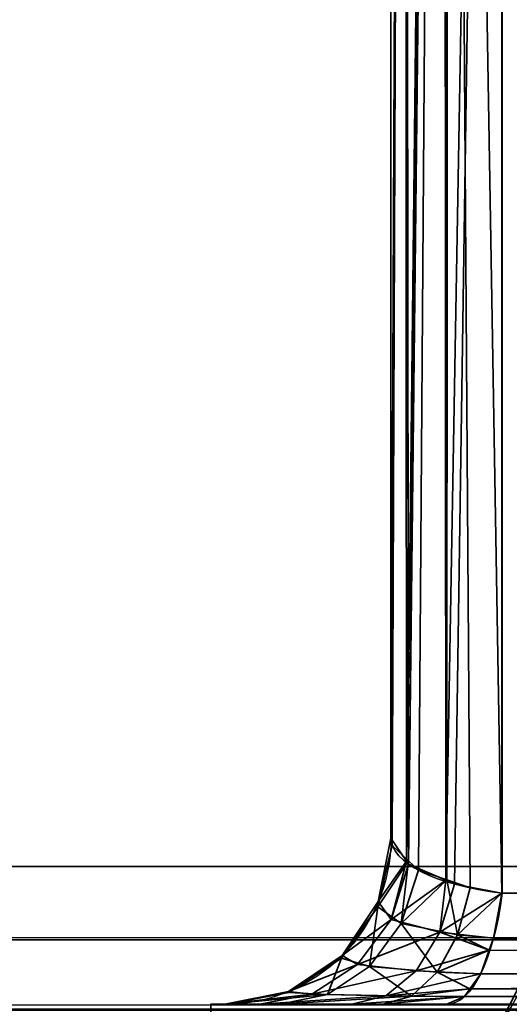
# Model space of a CAD drawing. Header units: millimetres. Extents: x -503 to 6703, y -110 to 249.
# Tile 605 of 656: x 2558.8 to 2560.86, y -26.8 to -22.66. Entities that reach past the tile are written whole.
import ezdxf

# ---------------------------------------------------------------- set-up
doc = ezdxf.new("R2010")
doc.units = ezdxf.units.MM
doc.layers.add('151', color=7, linetype='Continuous', true_color=0xffffff)

# ---------------------------------------------------------------- blocks, each defined once
blk = doc.blocks.new('UG_SURFACE_248')
at = {"layer": '151', "color": 252, "linetype": 'Continuous', "lineweight": 35}
for points in [[(2570.8675, -2.8266, 1159.1071), (2560.8265, -12.8675, 1159.1071), (2560.8265, -26.3324, 1164.1695), (2580.2524, -26.3324, 1171.4731)], [(2560.8265, -12.8675, 1159.1071), (2560.5996, -12.9158, 1158.9786), (2560.5903, -26.278, 1163.9841)], [(2560.5903, -26.278, 1163.9841), (2560.6265, -26.2937, 1164.0377), (2560.8265, -12.8675, 1159.1071)], [(2560.5996, -12.9158, 1011.0215), (2560.8265, -12.8675, 1010.893), (2560.8265, -26.3324, 1005.8305)], [(2560.6265, -26.2937, 1164.0377), (2560.8265, -26.3324, 1164.1695), (2560.8265, -12.8675, 1159.1071)], [(2584.3325, -22.2525, 998.5269), (2580.2524, -26.3324, 998.5269), (2560.8265, -26.3324, 1005.8305), (2560.8265, -12.8675, 1010.893)], [(2560.5698, -12.9258, 1158.9521), (2560.4172, -13.0015, 1158.7507), (2560.4243, -26.1977, 1163.7101)], [(2560.4334, -26.1962, 1006.295), (2560.4172, -13.0015, 1011.2494), (2560.5698, -12.9258, 1011.0478)], [(2560.5822, -12.9195, 1158.9688), (2560.5698, -12.9258, 1158.9521), (2560.4243, -26.1977, 1163.7101)], [(2560.4243, -26.1977, 1163.7101), (2560.4324, -26.2098, 1163.7515), (2560.5822, -12.9195, 1158.9688)], [(2560.4324, -26.2098, 1163.7515), (2560.5903, -26.278, 1163.9841), (2560.5822, -12.9195, 1158.9688)], [(2560.5698, -12.9258, 1011.0478), (2560.4749, -26.2358, 1006.16), (2560.4334, -26.1962, 1006.295)], [(2560.5698, -12.9258, 1011.0478), (2560.5936, -26.2762, 1006.0221), (2560.4749, -26.2358, 1006.16)], [(2560.5698, -12.9258, 1011.0478), (2560.5822, -12.9195, 1011.0313), (2560.5936, -26.2762, 1006.0221)], [(2560.5996, -12.9158, 1158.9786), (2560.5822, -12.9195, 1158.9688), (2560.5903, -26.278, 1163.9841)], [(2560.5936, -26.2762, 1006.0221), (2560.5822, -12.9195, 1011.0313), (2560.5996, -12.9158, 1011.0215)], [(2560.5996, -12.9158, 1011.0215), (2560.6928, -26.3099, 1005.9071), (2560.5936, -26.2762, 1006.0221)], [(2560.5996, -12.9158, 1011.0215), (2560.8265, -26.3324, 1005.8305), (2560.6928, -26.3099, 1005.9071)], [(2560.4172, -13.0015, 1158.7507), (2560.4143, -13.0066, 1158.7371), (2560.359, -26.1, 1163.3767)], [(2560.359, -26.1, 1163.3767), (2560.4243, -26.1977, 1163.7101), (2560.4172, -13.0015, 1158.7507)], [(2560.4143, -13.0066, 1158.7371), (2560.359, -13.0999, 1158.489), (2560.359, -26.1, 1163.3767)], [(2560.4143, -13.0066, 1011.2629), (2560.3645, -26.1308, 1006.5181), (2560.359, -26.1, 1006.6233)], [(2560.359, -26.1, 1006.6233), (2560.359, -13.0999, 1011.511), (2560.4143, -13.0066, 1011.2629)], [(2560.4143, -13.0066, 1011.2629), (2560.4334, -26.1962, 1006.295), (2560.3645, -26.1308, 1006.5181)], [(2560.4143, -13.0066, 1011.2629), (2560.4172, -13.0015, 1011.2494), (2560.4334, -26.1962, 1006.295)], [(2560.359, -26.1, 1006.6233), (2560.359, -26.1, 1163.3767), (2560.359, -13.0999, 1158.489), (2560.359, -13.0999, 1011.511)], [(2560.4243, -26.1977, 1163.7101), (2560.359, -26.1, 1163.3767), (2560.3056, -26.3679, 1163.3767)], [(2560.3056, -26.3679, 1006.6233), (2560.3056, -26.3679, 1163.3767), (2560.359, -26.1, 1163.3767), (2560.359, -26.1, 1006.6233)], [(2560.3056, -26.3679, 1006.6233), (2560.359, -26.1, 1006.6233), (2560.3645, -26.1308, 1006.5181)], [(2560.3032, -26.3891, 1006.5109), (2560.3645, -26.1308, 1006.5181), (2560.4334, -26.1962, 1006.295)], [(2560.3645, -26.1308, 1006.5181), (2560.3032, -26.3891, 1006.5109), (2560.3056, -26.3679, 1006.6233)], [(2560.4019, -26.4594, 1006.1147), (2560.3032, -26.3891, 1006.5109), (2560.4334, -26.1962, 1006.295)], [(2560.3056, -26.3679, 1163.3767), (2560.3592, -26.4423, 1163.7856), (2560.4243, -26.1977, 1163.7101)], [(2560.3592, -26.4423, 1163.7856), (2560.4324, -26.2098, 1163.7515), (2560.4243, -26.1977, 1163.7101)], [(2560.5903, -26.278, 1163.9841), (2560.4324, -26.2098, 1163.7515), (2560.3592, -26.4423, 1163.7856)], [(2560.4334, -26.1962, 1006.295), (2560.4749, -26.2358, 1006.16), (2560.4019, -26.4594, 1006.1147)], [(2560.4019, -26.4594, 1006.1147), (2560.4749, -26.2358, 1006.16), (2560.5936, -26.2762, 1006.0221)], [(2560.3592, -26.4423, 1163.7856), (2560.5648, -26.497, 1164.1113), (2560.5903, -26.278, 1163.9841)], [(2560.6387, -26.5074, 1005.8247), (2560.4019, -26.4594, 1006.1147), (2560.5936, -26.2762, 1006.0221)], [(2560.5648, -26.497, 1164.1113), (2560.6265, -26.2937, 1164.0377), (2560.5903, -26.278, 1163.9841)], [(2560.5936, -26.2762, 1006.0221), (2560.6928, -26.3099, 1005.9071), (2560.6387, -26.5074, 1005.8247)], [(2560.8265, -26.3324, 1164.1695), (2560.6265, -26.2937, 1164.0377), (2560.5648, -26.497, 1164.1113)], [(2560.6387, -26.5074, 1005.8247), (2560.6928, -26.3099, 1005.9071), (2560.8265, -26.3324, 1005.8305)], [(2560.5648, -26.497, 1164.1113), (2560.7908, -26.5217, 1164.2646), (2560.8265, -26.3324, 1164.1695)], [(2560.8265, -26.3324, 1005.8305), (2560.7908, -26.5217, 1005.7354), (2560.6387, -26.5074, 1005.8247)], [(2580.2524, -26.3324, 1171.4731), (2560.8265, -26.3324, 1164.1695), (2560.7908, -26.5217, 1164.2646)], [(2560.7908, -26.5217, 1164.2646), (2580.2004, -26.5766, 1171.6117), (2580.2524, -26.3324, 1171.4731)], [(2580.2524, -26.3324, 998.5269), (2580.2004, -26.5766, 998.3883), (2560.7908, -26.5217, 1005.7354)], [(2560.7908, -26.5217, 1005.7354), (2560.8265, -26.3324, 1005.8305), (2580.2524, -26.3324, 998.5269)], [(2560.2689, -26.6409, 1006.0325), (2560.1506, -26.6058, 1006.4929), (2560.3032, -26.3891, 1006.5109)], [(2560.3032, -26.3891, 1006.5109), (2560.1506, -26.6058, 1006.4929), (2560.154, -26.595, 1006.6233)], [(2560.3592, -26.4423, 1163.7856), (2560.3056, -26.3679, 1163.3767), (2560.154, -26.595, 1163.3767)], [(2560.154, -26.595, 1006.6233), (2560.154, -26.595, 1163.3767), (2560.3056, -26.3679, 1163.3767), (2560.3056, -26.3679, 1006.6233)], [(2560.154, -26.595, 1006.6233), (2560.3056, -26.3679, 1006.6233), (2560.3032, -26.3891, 1006.5109)], [(2560.3032, -26.3891, 1006.5109), (2560.4019, -26.4594, 1006.1147), (2560.2689, -26.6409, 1006.0325)], [(2560.154, -26.595, 1163.3767), (2560.2179, -26.6324, 1163.8515), (2560.3592, -26.4423, 1163.7856)], [(2560.5648, -26.497, 1164.1113), (2560.3592, -26.4423, 1163.7856), (2560.2179, -26.6324, 1163.8515)], [(2560.5536, -26.6643, 1005.695), (2560.2689, -26.6409, 1006.0325), (2560.4019, -26.4594, 1006.1147)], [(2560.4019, -26.4594, 1006.1147), (2560.6387, -26.5074, 1005.8247), (2560.5536, -26.6643, 1005.695)], [(2560.2179, -26.6324, 1163.8515), (2560.4649, -26.6593, 1164.2305), (2560.5648, -26.497, 1164.1113)], [(2560.5648, -26.497, 1164.1113), (2560.4649, -26.6593, 1164.2305), (2560.7729, -26.5714, 1164.3126)], [(2560.7729, -26.5714, 1005.6875), (2560.5536, -26.6643, 1005.695), (2560.6387, -26.5074, 1005.8247)], [(2560.7729, -26.5714, 1164.3126), (2560.7908, -26.5217, 1164.2646), (2560.5648, -26.497, 1164.1113)], [(2560.6387, -26.5074, 1005.8247), (2560.7908, -26.5217, 1005.7354), (2560.7729, -26.5714, 1005.6875)], [(2560.7908, -26.5217, 1164.2646), (2560.7729, -26.5714, 1164.3126), (2580.2004, -26.5766, 1171.6117)], [(2580.2004, -26.5766, 998.3883), (2560.7729, -26.5714, 1005.6875), (2560.7908, -26.5217, 1005.7354)], [(2560.2179, -26.6324, 1163.8515), (2560.154, -26.595, 1163.3767), (2559.9267, -26.7467, 1163.3767)], [(2559.9267, -26.7467, 1006.6233), (2559.9267, -26.7467, 1163.3767), (2560.154, -26.595, 1163.3767), (2560.154, -26.595, 1006.6233)], [(2559.9267, -26.7467, 1006.6233), (2560.154, -26.595, 1006.6233), (2560.1506, -26.6058, 1006.4929)], [(2560.1506, -26.6058, 1006.4929), (2559.9289, -26.7496, 1006.4666), (2559.9267, -26.7467, 1006.6233)], [(2560.0917, -26.759, 1005.9229), (2559.9289, -26.7496, 1006.4666), (2560.1506, -26.6058, 1006.4929)], [(2560.1506, -26.6058, 1006.4929), (2560.2689, -26.6409, 1006.0325), (2560.0917, -26.759, 1005.9229)], [(2560.4649, -26.6593, 1164.2305), (2560.7367, -26.6713, 1164.4089), (2560.7729, -26.5714, 1164.3126)], [(2560.7729, -26.5714, 1005.6875), (2560.7367, -26.6713, 1005.5912), (2560.5536, -26.6643, 1005.695)], [(2580.2, -26.578, 998.3875), (2560.6914, -26.7352, 1005.471), (2560.7367, -26.6713, 1005.5912)], [(2580.2, -26.578, 998.3875), (2580.1184, -26.7412, 998.1701), (2560.6914, -26.7352, 1005.471)], [(2580.2, -26.578, 1171.6125), (2560.7729, -26.5714, 1164.3126), (2560.7367, -26.6713, 1164.4089)], [(2580.2, -26.578, 998.3875), (2560.7367, -26.6713, 1005.5912), (2560.7729, -26.5714, 1005.6875)], [(2580.1184, -26.7412, 1171.8299), (2580.2, -26.578, 1171.6125), (2560.7367, -26.6713, 1164.4089)], [(2580.2, -26.578, 1171.6125), (2580.2004, -26.5766, 1171.6117), (2560.7729, -26.5714, 1164.3126)], [(2560.7729, -26.5714, 1005.6875), (2580.2004, -26.5766, 998.3883), (2580.2, -26.578, 998.3875)], [(2559.9267, -26.7467, 1163.3767), (2560.0255, -26.7568, 1163.9413), (2560.2179, -26.6324, 1163.8515)], [(2560.4649, -26.6593, 1164.2305), (2560.2179, -26.6324, 1163.8515), (2560.0255, -26.7568, 1163.9413)], [(2560.446, -26.7652, 1005.531), (2560.0917, -26.759, 1005.9229), (2560.2689, -26.6409, 1006.0325)], [(2560.2689, -26.6409, 1006.0325), (2560.5536, -26.6643, 1005.695), (2560.446, -26.7652, 1005.531)], [(2560.8881, -26.8485, 1163.4473), (2560.8113, -26.895, 1163.2391), (2560.9453, -26.6322, 1163.1)], [(2560.8113, -26.895, 1006.7608), (2560.9453, -26.6322, 1163.1), (2560.8113, -26.895, 1163.2391)], [(2560.8113, -26.895, 1006.7608), (2560.9453, -26.6322, 1006.9), (2560.9453, -26.6322, 1163.1)], [(2560.9453, -26.6322, 1006.9), (2560.8113, -26.895, 1006.7608), (2560.8881, -26.8485, 1006.5528)], [(2560.0255, -26.7568, 1163.9413), (2560.3368, -26.7639, 1164.3829), (2560.4649, -26.6593, 1164.2305)], [(2560.7367, -26.6713, 1164.4089), (2560.4649, -26.6593, 1164.2305), (2560.3368, -26.7639, 1164.3829)], [(2560.3368, -26.7639, 1164.3829), (2560.6914, -26.7352, 1164.529), (2560.7367, -26.6713, 1164.4089)], [(2560.6914, -26.7352, 1005.471), (2560.446, -26.7652, 1005.531), (2560.5536, -26.6643, 1005.695)], [(2560.5536, -26.6643, 1005.695), (2560.7367, -26.6713, 1005.5912), (2560.6914, -26.7352, 1005.471)], [(2560.7367, -26.6713, 1164.4089), (2560.6914, -26.7352, 1164.529), (2580.1184, -26.7412, 1171.8299)], [(2560.0255, -26.7568, 1163.9413), (2559.9267, -26.7467, 1163.3767), (2559.659, -26.8, 1163.3767)], [(2559.659, -26.8, 1006.6233), (2559.659, -26.8, 1163.3767), (2559.9267, -26.7467, 1163.3767), (2559.9267, -26.7467, 1006.6233)], [(2559.659, -26.8, 1006.6233), (2559.9267, -26.7467, 1006.6233), (2559.9289, -26.7496, 1006.4666)], [(2559.9289, -26.7496, 1006.4666), (2559.67, -26.8, 1006.436), (2559.659, -26.8, 1006.6233)], [(2559.659, -26.8, 1163.3767), (2559.8059, -26.8, 1164.0437), (2560.0255, -26.7568, 1163.9413)], [(2559.67, -26.8, 1006.436), (2559.9289, -26.7496, 1006.4666), (2560.0917, -26.759, 1005.9229)], [(2560.0917, -26.759, 1005.9229), (2559.891, -26.8, 1005.7988), (2559.67, -26.8, 1006.436)], [(2560.3368, -26.7639, 1164.3829), (2560.0255, -26.7568, 1163.9413), (2559.8059, -26.8, 1164.0437)], [(2559.8059, -26.8, 1164.0437), (2560.1943, -26.8, 1164.5529), (2560.3368, -26.7639, 1164.3829)], [(2559.891, -26.8, 1005.7988), (2560.0917, -26.759, 1005.9229), (2560.446, -26.7652, 1005.531)], [(2560.446, -26.7652, 1005.531), (2560.3263, -26.8, 1005.3487), (2559.891, -26.8, 1005.7988)], [(2560.6689, -26.767, 1164.5888), (2560.3368, -26.7639, 1164.3829), (2560.1943, -26.8, 1164.5529)], [(2560.1943, -26.8, 1164.5529), (2560.5943, -26.8, 1164.7875), (2560.6689, -26.767, 1164.5888)], [(2560.3263, -26.8, 1005.3487), (2560.446, -26.7652, 1005.531), (2560.6689, -26.767, 1005.4111)], [(2560.6689, -26.767, 1005.4111), (2560.5943, -26.8, 1005.2124), (2560.3263, -26.8, 1005.3487)], [(2560.3368, -26.7639, 1164.3829), (2560.6689, -26.767, 1164.5888), (2560.6914, -26.7352, 1164.529)], [(2560.6914, -26.7352, 1005.471), (2560.6689, -26.767, 1005.4111), (2560.446, -26.7652, 1005.531)], [(2580.1175, -26.7431, 998.1675), (2560.5943, -26.8, 1005.2124), (2560.6689, -26.767, 1005.4111)], [(2580.1175, -26.7431, 998.1675), (2580.0202, -26.8, 997.9088), (2560.5943, -26.8, 1005.2124)], [(2560.6689, -26.767, 1164.5888), (2560.5943, -26.8, 1164.7875), (2580.0202, -26.8, 1172.0912)], [(2580.1175, -26.7431, 1171.8326), (2560.6914, -26.7352, 1164.529), (2560.6689, -26.767, 1164.5888)], [(2580.1175, -26.7431, 998.1675), (2560.6689, -26.767, 1005.4111), (2560.6914, -26.7352, 1005.471)], [(2580.0202, -26.8, 1172.0912), (2580.1175, -26.7431, 1171.8326), (2560.6689, -26.767, 1164.5888)], [(2580.1175, -26.7431, 1171.8326), (2580.1184, -26.7412, 1171.8299), (2560.6914, -26.7352, 1164.529)], [(2560.6914, -26.7352, 1005.471), (2580.1184, -26.7412, 998.1701), (2580.1175, -26.7431, 998.1675)], [(2559.6001, -26.8, 980), (2559.6001, -26.8, 1165), (2559.659, -26.8, 1006.6233)], [(2559.659, -26.8, 1006.6233), (2559.67, -26.8, 1006.436), (2559.6001, -26.8, 980)], [(2559.67, -26.8, 1006.436), (2559.891, -26.8, 1005.7988), (2559.6001, -26.8, 980)], [(2559.6001, -26.8, 1165), (2559.659, -26.8, 1163.3767), (2559.659, -26.8, 1006.6233)], [(2559.6001, -26.8, 1165), (2561.0001, -26.8, 1165), (2560.5943, -26.8, 1164.7875)], [(2559.6001, -26.8, 980), (2560.3263, -26.8, 1005.3487), (2560.5943, -26.8, 1005.2124)], [(2559.6001, -26.8, 1165), (2559.8059, -26.8, 1164.0437), (2559.659, -26.8, 1163.3767)], [(2560.5943, -26.8, 1164.7875), (2560.1943, -26.8, 1164.5529), (2559.6001, -26.8, 1165)], [(2559.6001, -26.8, 980), (2559.891, -26.8, 1005.7988), (2560.3263, -26.8, 1005.3487)], [(2560.1943, -26.8, 1164.5529), (2559.8059, -26.8, 1164.0437), (2559.6001, -26.8, 1165)], [(2560.5943, -26.8, 1005.2124), (2580.0202, -26.8, 997.9088), (2580.0202, -26.8, 980), (2559.6001, -26.8, 980)], [(2559.6001, -27.5, 1165), (2559.6001, -26.8, 1165), (2559.6001, -26.8, 980), (2559.6001, -27.5, 980)], [(2559.6001, -27.5, 1165), (2561.0001, -27.5, 1165), (2561.0001, -26.8, 1165), (2559.6001, -26.8, 1165)], [(2580.0202, -27.5, 980), (2559.6001, -27.5, 980), (2559.6001, -26.8, 980), (2580.0202, -26.8, 980)], [(2580.0202, -26.8, 1172.0912), (2560.5943, -26.8, 1164.7875), (2561.0001, -26.8, 1165)]]:
    blk.add_3dface(points, dxfattribs=at)
blk = doc.blocks.new('UG_SURFACE_286')
at = {"layer": '151', "color": 252, "linetype": 'Continuous', "lineweight": 35}
for points in [[(2532.0001, -9.3, 2075.2499), (2532.0001, -26.22, 2075.2499), (3467.9999, -26.22, 2075.2499), (3467.9999, -9.3, 2075.2499)], [(2533.5, -9.3, 2073.75), (3466.5, -9.3, 2073.75), (3466.5, -26.22, 2073.75), (2533.5, -26.22, 2073.75)], [(3467.9999, -26.22, 2075.2499), (2532.0001, -26.22, 2075.2499), (2532.0592, -26.8209, 2075.1908)], [(3467.9408, -26.8209, 2075.1908), (3467.9999, -26.22, 2075.2499), (2532.0592, -26.8209, 2075.1908)], [(2533.5305, -26.5282, 2073.7197), (2533.5, -26.22, 2073.75), (3466.5, -26.22, 2073.75)], [(2533.5305, -26.5282, 2073.7197), (3466.5, -26.22, 2073.75), (3466.4695, -26.5282, 2073.7197)], [(3466.4695, -26.5282, 2073.7197), (3466.3796, -26.8246, 2073.6296), (2533.6204, -26.8246, 2073.6296), (2533.5305, -26.5282, 2073.7197)]]:
    blk.add_3dface(points, dxfattribs=at)
blk = doc.blocks.new('UG_SURFACE_291')
at = {"layer": '151', "color": 252, "linetype": 'Continuous', "lineweight": 35}
for points in [[(2570.8675, -2.8266, 1159.1071), (2560.8265, -12.8675, 1159.1071), (2560.8265, -26.3324, 1164.1695), (2580.2524, -26.3324, 1171.4731)], [(2560.8265, -12.8675, 1159.1071), (2560.5996, -12.9158, 1158.9786), (2560.5903, -26.278, 1163.9841)], [(2560.5903, -26.278, 1163.9841), (2560.6265, -26.2937, 1164.0377), (2560.8265, -12.8675, 1159.1071)], [(2560.5996, -12.9158, 1011.0215), (2560.8265, -12.8675, 1010.893), (2560.8265, -26.3324, 1005.8305)], [(2560.6265, -26.2937, 1164.0377), (2560.8265, -26.3324, 1164.1695), (2560.8265, -12.8675, 1159.1071)], [(2584.3325, -22.2525, 998.5269), (2580.2524, -26.3324, 998.5269), (2560.8265, -26.3324, 1005.8305), (2560.8265, -12.8675, 1010.893)], [(2560.5698, -12.9258, 1158.9521), (2560.4172, -13.0015, 1158.7507), (2560.4243, -26.1977, 1163.7101)], [(2560.4334, -26.1962, 1006.295), (2560.4172, -13.0015, 1011.2494), (2560.5698, -12.9258, 1011.0478)], [(2560.5822, -12.9195, 1158.9688), (2560.5698, -12.9258, 1158.9521), (2560.4243, -26.1977, 1163.7101)], [(2560.4243, -26.1977, 1163.7101), (2560.4324, -26.2098, 1163.7515), (2560.5822, -12.9195, 1158.9688)], [(2560.4324, -26.2098, 1163.7515), (2560.5903, -26.278, 1163.9841), (2560.5822, -12.9195, 1158.9688)], [(2560.5698, -12.9258, 1011.0478), (2560.4749, -26.2358, 1006.16), (2560.4334, -26.1962, 1006.295)], [(2560.5698, -12.9258, 1011.0478), (2560.5936, -26.2762, 1006.0221), (2560.4749, -26.2358, 1006.16)], [(2560.5698, -12.9258, 1011.0478), (2560.5822, -12.9195, 1011.0313), (2560.5936, -26.2762, 1006.0221)], [(2560.5996, -12.9158, 1158.9786), (2560.5822, -12.9195, 1158.9688), (2560.5903, -26.278, 1163.9841)], [(2560.5936, -26.2762, 1006.0221), (2560.5822, -12.9195, 1011.0313), (2560.5996, -12.9158, 1011.0215)], [(2560.5996, -12.9158, 1011.0215), (2560.6928, -26.3099, 1005.9071), (2560.5936, -26.2762, 1006.0221)], [(2560.5996, -12.9158, 1011.0215), (2560.8265, -26.3324, 1005.8305), (2560.6928, -26.3099, 1005.9071)], [(2560.4172, -13.0015, 1158.7507), (2560.4143, -13.0066, 1158.7371), (2560.359, -26.1, 1163.3767)], [(2560.359, -26.1, 1163.3767), (2560.4243, -26.1977, 1163.7101), (2560.4172, -13.0015, 1158.7507)], [(2560.4143, -13.0066, 1158.7371), (2560.359, -13.0999, 1158.489), (2560.359, -26.1, 1163.3767)], [(2560.4143, -13.0066, 1011.2629), (2560.3645, -26.1308, 1006.5181), (2560.359, -26.1, 1006.6233)], [(2560.359, -26.1, 1006.6233), (2560.359, -13.0999, 1011.511), (2560.4143, -13.0066, 1011.2629)], [(2560.4143, -13.0066, 1011.2629), (2560.4334, -26.1962, 1006.295), (2560.3645, -26.1308, 1006.5181)], [(2560.4143, -13.0066, 1011.2629), (2560.4172, -13.0015, 1011.2494), (2560.4334, -26.1962, 1006.295)], [(2560.359, -26.1, 1006.6233), (2560.359, -26.1, 1163.3767), (2560.359, -13.0999, 1158.489), (2560.359, -13.0999, 1011.511)], [(2560.4243, -26.1977, 1163.7101), (2560.359, -26.1, 1163.3767), (2560.3056, -26.3679, 1163.3767)], [(2560.3056, -26.3679, 1006.6233), (2560.3056, -26.3679, 1163.3767), (2560.359, -26.1, 1163.3767), (2560.359, -26.1, 1006.6233)], [(2560.3056, -26.3679, 1006.6233), (2560.359, -26.1, 1006.6233), (2560.3645, -26.1308, 1006.5181)], [(2560.3032, -26.3891, 1006.5109), (2560.3645, -26.1308, 1006.5181), (2560.4334, -26.1962, 1006.295)], [(2560.3645, -26.1308, 1006.5181), (2560.3032, -26.3891, 1006.5109), (2560.3056, -26.3679, 1006.6233)], [(2560.4019, -26.4594, 1006.1147), (2560.3032, -26.3891, 1006.5109), (2560.4334, -26.1962, 1006.295)], [(2560.3056, -26.3679, 1163.3767), (2560.3592, -26.4423, 1163.7856), (2560.4243, -26.1977, 1163.7101)], [(2560.3592, -26.4423, 1163.7856), (2560.4324, -26.2098, 1163.7515), (2560.4243, -26.1977, 1163.7101)], [(2560.5903, -26.278, 1163.9841), (2560.4324, -26.2098, 1163.7515), (2560.3592, -26.4423, 1163.7856)], [(2560.4334, -26.1962, 1006.295), (2560.4749, -26.2358, 1006.16), (2560.4019, -26.4594, 1006.1147)], [(2560.4019, -26.4594, 1006.1147), (2560.4749, -26.2358, 1006.16), (2560.5936, -26.2762, 1006.0221)], [(2560.3592, -26.4423, 1163.7856), (2560.5648, -26.497, 1164.1113), (2560.5903, -26.278, 1163.9841)], [(2560.6387, -26.5074, 1005.8247), (2560.4019, -26.4594, 1006.1147), (2560.5936, -26.2762, 1006.0221)], [(2560.5648, -26.497, 1164.1113), (2560.6265, -26.2937, 1164.0377), (2560.5903, -26.278, 1163.9841)], [(2560.5936, -26.2762, 1006.0221), (2560.6928, -26.3099, 1005.9071), (2560.6387, -26.5074, 1005.8247)], [(2560.8265, -26.3324, 1164.1695), (2560.6265, -26.2937, 1164.0377), (2560.5648, -26.497, 1164.1113)], [(2560.6387, -26.5074, 1005.8247), (2560.6928, -26.3099, 1005.9071), (2560.8265, -26.3324, 1005.8305)], [(2560.5648, -26.497, 1164.1113), (2560.7908, -26.5217, 1164.2646), (2560.8265, -26.3324, 1164.1695)], [(2560.8265, -26.3324, 1005.8305), (2560.7908, -26.5217, 1005.7354), (2560.6387, -26.5074, 1005.8247)], [(2580.2524, -26.3324, 1171.4731), (2560.8265, -26.3324, 1164.1695), (2560.7908, -26.5217, 1164.2646)], [(2560.7908, -26.5217, 1164.2646), (2580.2004, -26.5766, 1171.6117), (2580.2524, -26.3324, 1171.4731)], [(2580.2524, -26.3324, 998.5269), (2580.2004, -26.5766, 998.3883), (2560.7908, -26.5217, 1005.7354)], [(2560.7908, -26.5217, 1005.7354), (2560.8265, -26.3324, 1005.8305), (2580.2524, -26.3324, 998.5269)], [(2560.2689, -26.6409, 1006.0325), (2560.1506, -26.6058, 1006.4929), (2560.3032, -26.3891, 1006.5109)], [(2560.3032, -26.3891, 1006.5109), (2560.1506, -26.6058, 1006.4929), (2560.154, -26.595, 1006.6233)], [(2560.3592, -26.4423, 1163.7856), (2560.3056, -26.3679, 1163.3767), (2560.154, -26.595, 1163.3767)], [(2560.154, -26.595, 1006.6233), (2560.154, -26.595, 1163.3767), (2560.3056, -26.3679, 1163.3767), (2560.3056, -26.3679, 1006.6233)], [(2560.154, -26.595, 1006.6233), (2560.3056, -26.3679, 1006.6233), (2560.3032, -26.3891, 1006.5109)], [(2560.3032, -26.3891, 1006.5109), (2560.4019, -26.4594, 1006.1147), (2560.2689, -26.6409, 1006.0325)], [(2560.154, -26.595, 1163.3767), (2560.2179, -26.6324, 1163.8515), (2560.3592, -26.4423, 1163.7856)], [(2560.5648, -26.497, 1164.1113), (2560.3592, -26.4423, 1163.7856), (2560.2179, -26.6324, 1163.8515)], [(2560.5536, -26.6643, 1005.695), (2560.2689, -26.6409, 1006.0325), (2560.4019, -26.4594, 1006.1147)], [(2560.4019, -26.4594, 1006.1147), (2560.6387, -26.5074, 1005.8247), (2560.5536, -26.6643, 1005.695)], [(2560.2179, -26.6324, 1163.8515), (2560.4649, -26.6593, 1164.2305), (2560.5648, -26.497, 1164.1113)], [(2560.5648, -26.497, 1164.1113), (2560.4649, -26.6593, 1164.2305), (2560.7729, -26.5714, 1164.3126)], [(2560.7729, -26.5714, 1005.6875), (2560.5536, -26.6643, 1005.695), (2560.6387, -26.5074, 1005.8247)], [(2560.7729, -26.5714, 1164.3126), (2560.7908, -26.5217, 1164.2646), (2560.5648, -26.497, 1164.1113)], [(2560.6387, -26.5074, 1005.8247), (2560.7908, -26.5217, 1005.7354), (2560.7729, -26.5714, 1005.6875)], [(2560.7908, -26.5217, 1164.2646), (2560.7729, -26.5714, 1164.3126), (2580.2004, -26.5766, 1171.6117)], [(2580.2004, -26.5766, 998.3883), (2560.7729, -26.5714, 1005.6875), (2560.7908, -26.5217, 1005.7354)], [(2560.2179, -26.6324, 1163.8515), (2560.154, -26.595, 1163.3767), (2559.9267, -26.7467, 1163.3767)], [(2559.9267, -26.7467, 1006.6233), (2559.9267, -26.7467, 1163.3767), (2560.154, -26.595, 1163.3767), (2560.154, -26.595, 1006.6233)], [(2559.9267, -26.7467, 1006.6233), (2560.154, -26.595, 1006.6233), (2560.1506, -26.6058, 1006.4929)], [(2560.1506, -26.6058, 1006.4929), (2559.9289, -26.7496, 1006.4666), (2559.9267, -26.7467, 1006.6233)], [(2560.0917, -26.759, 1005.9229), (2559.9289, -26.7496, 1006.4666), (2560.1506, -26.6058, 1006.4929)], [(2560.1506, -26.6058, 1006.4929), (2560.2689, -26.6409, 1006.0325), (2560.0917, -26.759, 1005.9229)], [(2560.4649, -26.6593, 1164.2305), (2560.7367, -26.6713, 1164.4089), (2560.7729, -26.5714, 1164.3126)], [(2560.7729, -26.5714, 1005.6875), (2560.7367, -26.6713, 1005.5912), (2560.5536, -26.6643, 1005.695)], [(2580.2, -26.578, 998.3875), (2560.6914, -26.7352, 1005.471), (2560.7367, -26.6713, 1005.5912)], [(2580.2, -26.578, 998.3875), (2580.1184, -26.7412, 998.1701), (2560.6914, -26.7352, 1005.471)], [(2580.2, -26.578, 1171.6125), (2560.7729, -26.5714, 1164.3126), (2560.7367, -26.6713, 1164.4089)], [(2580.2, -26.578, 998.3875), (2560.7367, -26.6713, 1005.5912), (2560.7729, -26.5714, 1005.6875)], [(2580.1184, -26.7412, 1171.8299), (2580.2, -26.578, 1171.6125), (2560.7367, -26.6713, 1164.4089)], [(2580.2, -26.578, 1171.6125), (2580.2004, -26.5766, 1171.6117), (2560.7729, -26.5714, 1164.3126)], [(2560.7729, -26.5714, 1005.6875), (2580.2004, -26.5766, 998.3883), (2580.2, -26.578, 998.3875)], [(2559.9267, -26.7467, 1163.3767), (2560.0255, -26.7568, 1163.9413), (2560.2179, -26.6324, 1163.8515)], [(2560.4649, -26.6593, 1164.2305), (2560.2179, -26.6324, 1163.8515), (2560.0255, -26.7568, 1163.9413)], [(2560.446, -26.7652, 1005.531), (2560.0917, -26.759, 1005.9229), (2560.2689, -26.6409, 1006.0325)], [(2560.2689, -26.6409, 1006.0325), (2560.5536, -26.6643, 1005.695), (2560.446, -26.7652, 1005.531)], [(2560.8881, -26.8485, 1163.4473), (2560.8113, -26.895, 1163.2391), (2560.9453, -26.6322, 1163.1)], [(2560.8113, -26.895, 1006.7608), (2560.9453, -26.6322, 1163.1), (2560.8113, -26.895, 1163.2391)], [(2560.8113, -26.895, 1006.7608), (2560.9453, -26.6322, 1006.9), (2560.9453, -26.6322, 1163.1)], [(2560.9453, -26.6322, 1006.9), (2560.8113, -26.895, 1006.7608), (2560.8881, -26.8485, 1006.5528)], [(2560.0255, -26.7568, 1163.9413), (2560.3368, -26.7639, 1164.3829), (2560.4649, -26.6593, 1164.2305)], [(2560.7367, -26.6713, 1164.4089), (2560.4649, -26.6593, 1164.2305), (2560.3368, -26.7639, 1164.3829)], [(2560.3368, -26.7639, 1164.3829), (2560.6914, -26.7352, 1164.529), (2560.7367, -26.6713, 1164.4089)], [(2560.6914, -26.7352, 1005.471), (2560.446, -26.7652, 1005.531), (2560.5536, -26.6643, 1005.695)], [(2560.5536, -26.6643, 1005.695), (2560.7367, -26.6713, 1005.5912), (2560.6914, -26.7352, 1005.471)], [(2560.7367, -26.6713, 1164.4089), (2560.6914, -26.7352, 1164.529), (2580.1184, -26.7412, 1171.8299)], [(2560.0255, -26.7568, 1163.9413), (2559.9267, -26.7467, 1163.3767), (2559.659, -26.8, 1163.3767)], [(2559.659, -26.8, 1006.6233), (2559.659, -26.8, 1163.3767), (2559.9267, -26.7467, 1163.3767), (2559.9267, -26.7467, 1006.6233)], [(2559.659, -26.8, 1006.6233), (2559.9267, -26.7467, 1006.6233), (2559.9289, -26.7496, 1006.4666)], [(2559.9289, -26.7496, 1006.4666), (2559.67, -26.8, 1006.436), (2559.659, -26.8, 1006.6233)], [(2559.659, -26.8, 1163.3767), (2559.8059, -26.8, 1164.0437), (2560.0255, -26.7568, 1163.9413)], [(2559.67, -26.8, 1006.436), (2559.9289, -26.7496, 1006.4666), (2560.0917, -26.759, 1005.9229)], [(2560.0917, -26.759, 1005.9229), (2559.891, -26.8, 1005.7988), (2559.67, -26.8, 1006.436)], [(2560.3368, -26.7639, 1164.3829), (2560.0255, -26.7568, 1163.9413), (2559.8059, -26.8, 1164.0437)], [(2559.8059, -26.8, 1164.0437), (2560.1943, -26.8, 1164.5529), (2560.3368, -26.7639, 1164.3829)], [(2559.891, -26.8, 1005.7988), (2560.0917, -26.759, 1005.9229), (2560.446, -26.7652, 1005.531)], [(2560.446, -26.7652, 1005.531), (2560.3263, -26.8, 1005.3487), (2559.891, -26.8, 1005.7988)], [(2560.6689, -26.767, 1164.5888), (2560.3368, -26.7639, 1164.3829), (2560.1943, -26.8, 1164.5529)], [(2560.1943, -26.8, 1164.5529), (2560.5943, -26.8, 1164.7875), (2560.6689, -26.767, 1164.5888)], [(2560.3263, -26.8, 1005.3487), (2560.446, -26.7652, 1005.531), (2560.6689, -26.767, 1005.4111)], [(2560.6689, -26.767, 1005.4111), (2560.5943, -26.8, 1005.2124), (2560.3263, -26.8, 1005.3487)], [(2560.3368, -26.7639, 1164.3829), (2560.6689, -26.767, 1164.5888), (2560.6914, -26.7352, 1164.529)], [(2560.6914, -26.7352, 1005.471), (2560.6689, -26.767, 1005.4111), (2560.446, -26.7652, 1005.531)], [(2580.1175, -26.7431, 998.1675), (2560.5943, -26.8, 1005.2124), (2560.6689, -26.767, 1005.4111)], [(2580.1175, -26.7431, 998.1675), (2580.0202, -26.8, 997.9088), (2560.5943, -26.8, 1005.2124)], [(2560.6689, -26.767, 1164.5888), (2560.5943, -26.8, 1164.7875), (2580.0202, -26.8, 1172.0912)], [(2580.1175, -26.7431, 1171.8326), (2560.6914, -26.7352, 1164.529), (2560.6689, -26.767, 1164.5888)], [(2580.1175, -26.7431, 998.1675), (2560.6689, -26.767, 1005.4111), (2560.6914, -26.7352, 1005.471)], [(2580.0202, -26.8, 1172.0912), (2580.1175, -26.7431, 1171.8326), (2560.6689, -26.767, 1164.5888)], [(2580.1175, -26.7431, 1171.8326), (2580.1184, -26.7412, 1171.8299), (2560.6914, -26.7352, 1164.529)], [(2560.6914, -26.7352, 1005.471), (2580.1184, -26.7412, 998.1701), (2580.1175, -26.7431, 998.1675)], [(2559.6001, -26.8, 980), (2559.6001, -26.8, 1165), (2559.659, -26.8, 1006.6233)], [(2559.659, -26.8, 1006.6233), (2559.67, -26.8, 1006.436), (2559.6001, -26.8, 980)], [(2559.67, -26.8, 1006.436), (2559.891, -26.8, 1005.7988), (2559.6001, -26.8, 980)], [(2559.6001, -26.8, 1165), (2559.659, -26.8, 1163.3767), (2559.659, -26.8, 1006.6233)], [(2559.6001, -26.8, 1165), (2561.0001, -26.8, 1165), (2560.5943, -26.8, 1164.7875)], [(2559.6001, -26.8, 980), (2560.3263, -26.8, 1005.3487), (2560.5943, -26.8, 1005.2124)], [(2559.6001, -26.8, 1165), (2559.8059, -26.8, 1164.0437), (2559.659, -26.8, 1163.3767)], [(2560.5943, -26.8, 1164.7875), (2560.1943, -26.8, 1164.5529), (2559.6001, -26.8, 1165)], [(2559.6001, -26.8, 980), (2559.891, -26.8, 1005.7988), (2560.3263, -26.8, 1005.3487)], [(2560.1943, -26.8, 1164.5529), (2559.8059, -26.8, 1164.0437), (2559.6001, -26.8, 1165)], [(2560.5943, -26.8, 1005.2124), (2580.0202, -26.8, 997.9088), (2580.0202, -26.8, 980), (2559.6001, -26.8, 980)], [(2559.6001, -27.5, 1165), (2559.6001, -26.8, 1165), (2559.6001, -26.8, 980), (2559.6001, -27.5, 980)], [(2559.6001, -27.5, 1165), (2561.0001, -27.5, 1165), (2561.0001, -26.8, 1165), (2559.6001, -26.8, 1165)], [(2580.0202, -27.5, 980), (2559.6001, -27.5, 980), (2559.6001, -26.8, 980), (2580.0202, -26.8, 980)], [(2580.0202, -26.8, 1172.0912), (2560.5943, -26.8, 1164.7875), (2561.0001, -26.8, 1165)]]:
    blk.add_3dface(points, dxfattribs=at)

msp = doc.modelspace()

# ---------------------------------------------------------------- linework, layer by layer
at = {"layer": '151', "color": 251, "linetype": 'Continuous', "lineweight": -3, "true_color": 0x636466}
for p, q in [((2560.8266, -12.8675, 1010.893), (2560.8266, -26.3324, 1005.8305)), ((2560.8266, -12.8675, 1159.107), (2560.8266, -26.3324, 1164.1695)), ((2560.8266, -12.8675, 1010.893), (2560.8266, -26.3324, 1005.8305)), ((2560.8266, -12.8675, 1159.107), (2560.8266, -26.3324, 1164.1695)), ((2560.359, -13.0999, 1158.489), (2560.359, -26.1, 1163.3767)), ((2560.359, -13.0999, 1011.511), (2560.359, -26.1, 1006.6233)), ((2560.359, -13.0999, 1011.511), (2560.359, -26.1, 1006.6233)), ((2560.359, -13.0999, 1158.489), (2560.359, -26.1, 1163.3767)), ((2560.359, -26.1, 1006.6233), (2560.359, -26.1, 1163.3767)), ((2560.359, -26.1, 1006.6233), (2560.359, -26.1, 1163.3767)), ((3468, -26.22, 2075.25), (2532, -26.22, 2075.25)), ((3466.5, -26.22, 2073.75), (2533.5, -26.22, 2073.75)), ((2580.2525, -26.3324, 998.5269), (2560.8266, -26.3324, 1005.8305)), ((2560.8266, -26.3324, 1164.1695), (2580.2525, -26.3324, 1171.4731)), ((2560.8266, -26.3324, 1164.1695), (2580.2525, -26.3324, 1171.4731)), ((2580.2525, -26.3324, 998.5269), (2560.8266, -26.3324, 1005.8305))]:
    msp.add_line(p, q, dxfattribs=at)
at = {"layer": '151', "color": 251, "linetype": 'Continuous', "lineweight": -3, "true_color": 0x636466, "extrusion": (0, 0, -1)}
for centre in [(-2559.659, -26.1, -1006.6233), (-2559.659, -26.1, -1163.3767), (-2559.659, -26.1, -1163.3767), (-2559.659, -26.1, -1006.6233)]:
    msp.add_arc(centre, 0.7, 180, 270, dxfattribs=at)
at = {"layer": '151', "color": 251, "linetype": 'Continuous', "lineweight": -3, "true_color": 0x636466, "extrusion": (0.936029, 0, 0.351924)}
msp.add_arc((-26.1, 189.1408, 2806.706), 0.7, 180, 250.6118, dxfattribs=at)
msp.add_arc((-26.1, 189.1408, 2806.706), 0.7, 180, 250.6118, dxfattribs=at)
at = {"layer": '151', "color": 251, "linetype": 'Continuous', "lineweight": -3, "true_color": 0x636466, "extrusion": (0.936029, 0, -0.351924)}
msp.add_arc((-26.1, 1842.0415, 2043.0316), 0.7, 109.3882, 180, dxfattribs=at)
msp.add_arc((-26.1, 1842.0415, 2043.0316), 0.7, 109.3882, 180, dxfattribs=at)
at = {"layer": '151', "color": 251, "linetype": 'Continuous', "lineweight": -3, "true_color": 0x636466, "extrusion": (9.1544e-16, 0.959627, 0.281275)}
msp.add_ellipse((2561.059, -26.1, 1163.3767), major_axis=(0, -0.2463, 0.8405), ratio=0.799251, start_param=4.712389, end_param=5.944798, dxfattribs=at)
msp.add_ellipse((2561.059, -26.1, 1163.3767), major_axis=(0, -0.2463, 0.8405), ratio=0.799251, start_param=4.712389, end_param=5.944798, dxfattribs=at)
at = {"layer": '151', "color": 251, "linetype": 'Continuous', "lineweight": -3, "true_color": 0x636466, "extrusion": (7.45724e-16, 0.959627, -0.281275)}
msp.add_ellipse((2561.059, -26.1, 1006.6233), major_axis=(0, -0.2463, -0.8405), ratio=0.799251, start_param=0.338388, end_param=1.570796, dxfattribs=at)
msp.add_ellipse((2561.059, -26.1, 1006.6233), major_axis=(0, -0.2463, -0.8405), ratio=0.799251, start_param=0.338388, end_param=1.570796, dxfattribs=at)
at = {"layer": '151', "color": 251, "linetype": 'Continuous', "lineweight": -3, "true_color": 0x636466, "extrusion": (0.395731, 0, -0.918367)}
msp.add_ellipse((2559.659, -26.1, 1005.5641), major_axis=(1.8537, 0, 0.7988), ratio=0.69361, start_param=0.338388, end_param=1.570796, dxfattribs=at)
msp.add_ellipse((2559.659, -26.1, 1005.5641), major_axis=(1.8537, 0, 0.7988), ratio=0.69361, start_param=0.338388, end_param=1.570796, dxfattribs=at)
at = {"layer": '151', "color": 251, "linetype": 'Continuous', "lineweight": -3, "true_color": 0x636466, "extrusion": (0.395731, 0, 0.918367)}
msp.add_ellipse((2559.659, -26.1, 1164.4359), major_axis=(1.8537, 0, -0.7988), ratio=0.69361, start_param=4.712389, end_param=5.944798, dxfattribs=at)
msp.add_ellipse((2559.659, -26.1, 1164.4359), major_axis=(1.8537, 0, -0.7988), ratio=0.69361, start_param=4.712389, end_param=5.944798, dxfattribs=at)
at = {"layer": '151', "color": 251, "linetype": 'Continuous', "lineweight": -3, "true_color": 0x636466, "extrusion": (-0.72035, 0, -0.69361)}
msp.add_ellipse((2559.659, -26.1, 1164.4359), major_axis=(1.4, 0, -1.454), ratio=0.69361, start_param=0.338388, end_param=1.570796, dxfattribs=at)
msp.add_ellipse((2559.659, -26.1, 1164.4359), major_axis=(1.4, 0, -1.454), ratio=0.69361, start_param=0.338388, end_param=1.570796, dxfattribs=at)
at = {"layer": '151', "color": 251, "linetype": 'Continuous', "lineweight": -3, "true_color": 0x636466, "extrusion": (-0.72035, 0, 0.69361)}
msp.add_ellipse((2559.659, -26.1, 1005.5641), major_axis=(1.4, 0, 1.454), ratio=0.69361, start_param=4.712389, end_param=5.944798, dxfattribs=at)
msp.add_ellipse((2559.659, -26.1, 1005.5641), major_axis=(1.4, 0, 1.454), ratio=0.69361, start_param=4.712389, end_param=5.944798, dxfattribs=at)

# ---------------------------------------------------------------- block references
at = {"layer": '151', "color": 251, "linetype": 'Continuous', "lineweight": -3, "true_color": 0x636466}
for name in ['UG_SURFACE_286', 'UG_SURFACE_248', 'UG_SURFACE_291']:
    msp.add_blockref(name, (0, 0), dxfattribs=at)

doc.saveas('drawing.dxf')
